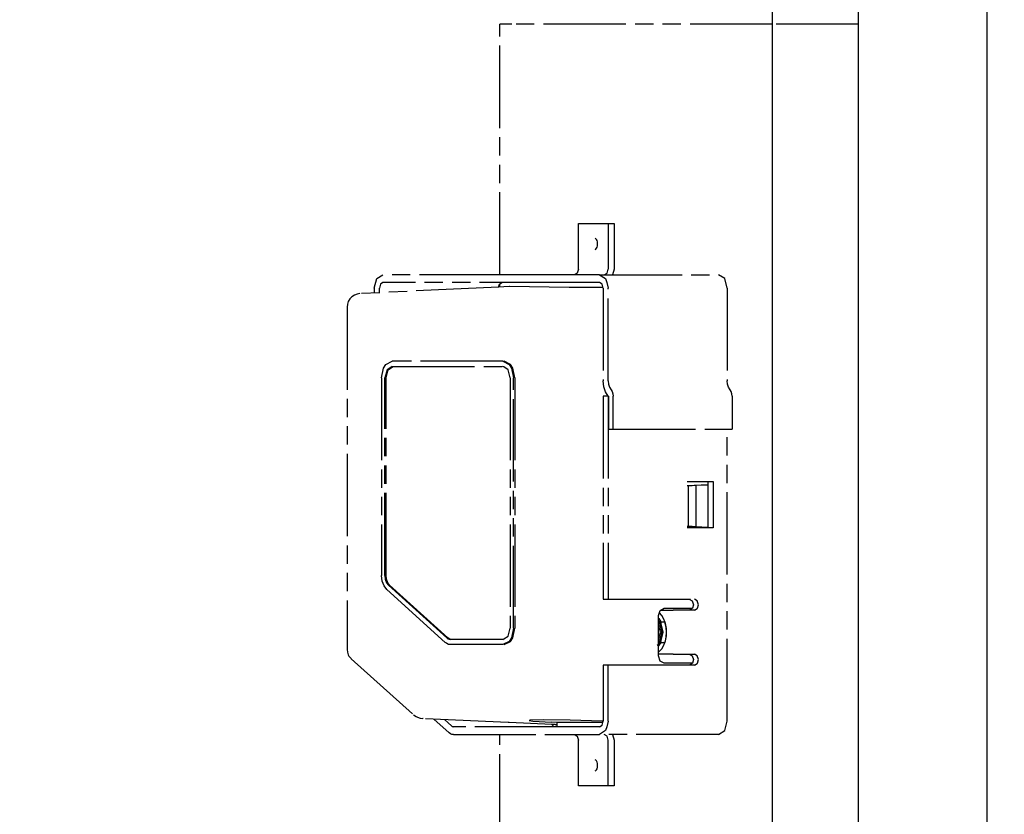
# Model space of a CAD drawing. Extents: x -156717 to 425753, y -51191 to 363295.
# Tile 309 of 502: x 139177 to 139445, y 112426 to 112643. Entities that reach past the tile are written whole.
import ezdxf

# ---------------------------------------------------------------- set-up
doc = ezdxf.new("R2010")
doc.units = 0
doc.header["$LTSCALE"] = 50
doc.linetypes.add('PHANTOM', pattern=[0.8, 0.45, -0.05, 0.1, -0.05, 0.1, -0.05])
doc.layers.get('0').update_dxf_attribs({"linetype": 'CONTINUOUS'})
doc.layers.get('Defpoints').update_dxf_attribs({"linetype": 'CONTINUOUS'})
doc.layers.add('DEFAULT_3', color=7, linetype='PHANTOM')
doc.layers.add('WL570---_TOEVOER', color=3, linetype='CONTINUOUS')
doc.styles.get("Standard").update_dxf_attribs({"font": 'ARIAL.TTF'})
doc.dimstyles.new('ISO-25', dxfattribs={"dimtxt": 2.5, "dimasz": 2.5, "dimexe": 1.25, "dimexo": 0.625, "dimtad": 1, "dimtih": 1, "dimdec": 4, "dimdsep": 46, "dimtxsty": 'Standard', "dimcen": 2.5, "dimadec": 0, "dimazin": 0, "dimtfac": 1, "dimtdec": 4, "dimtmove": 0, "dimatfit": 3, "dimfxl": 0, "dimtvp": 1, "dimtolj": 1, "dimtzin": 0, "dimarcsym": 0})

# ---------------------------------------------------------------- blocks, each defined once
blk = doc.blocks.new('*D171')
at = {"layer": 'Defpoints', "color": 0, "transparency": 16777216}
for p in [(140726.76, 113760.31), (138453.29, 112134.01), (140726.76, 112134.01)]:
    blk.add_point(p, dxfattribs=at)
at = {"layer": 'WL570---_TOEVOER', "color": 0, "lineweight": -2, "transparency": 16777216}
for p, q in [((138453.29, 112165.26), (138453.29, 113822.81)), ((140726.76, 112165.26), (140726.76, 113822.81)), ((138578.29, 113760.31), (140601.76, 113760.31))]:
    blk.add_line(p, q, dxfattribs=at)
at = {"layer": 'WL570---_TOEVOER', "color": 0, "transparency": 16777216}
for points in [[(138578.29, 113781.15), (138578.29, 113739.48), (138453.29, 113760.31)], [(140601.76, 113781.15), (140601.76, 113739.48), (140726.76, 113760.31)]]:
    blk.add_solid(points, dxfattribs=at)
at = {"layer": 'WL570---_TOEVOER', "color": 0, "transparency": 16777216, "insert": (139607.85, 113855.43), "char_height": 125, "attachment_point": 5}
blk.add_mtext('\\A1;2273 HT', dxfattribs=at)

msp = doc.modelspace()

# ---------------------------------------------------------------- linework, layer by layer
at = {"color": 3, "linetype": 'Continuous'}
for p, q in [((139381.99721, 112277.21976), (139381.99721, 112812.79783)), ((139405.50063, 112132.19862), (139405.50063, 112812.79783)), ((139440.50574, 112812.79783), (139440.50574, 112132.19862))]:
    msp.add_line(p, q, dxfattribs=at)
at = {"layer": 'DEFAULT_3', "color": 6, "linetype": 'PHANTOM'}
for p, q in [((139307.56636, 112573.44294), (139307.56636, 112641.8229)), ((139310.89372, 112641.8229), (139307.56832, 112641.8229)), ((139381.99721, 112641.8229), (139310.89372, 112641.8229)), ((139405.50063, 112641.8229), (139381.99721, 112641.8229)), ((139329.01537, 112574.94316), (139329.01537, 112587.44498)), ((139329.01537, 112587.44498), (139337.17996, 112587.44498)), ((139337.17996, 112587.44498), (139338.81953, 112587.44498)), ((139337.17996, 112587.44498), (139337.17996, 112574.94316)), ((139338.81953, 112587.44498), (139338.81953, 112574.94316)), ((139333.75898, 112583.25305), (139333.55563, 112583.36789)), ((139333.94632, 112583.04234), (139333.75898, 112583.25305)), ((139334.10625, 112582.74084), (139333.94632, 112583.04234)), ((139334.21981, 112582.36327), (139334.10625, 112582.74084)), ((139334.21602, 112581.30705), (139334.26943, 112581.7255)), ((139334.2703, 112581.94147), (139334.21981, 112582.36327)), ((139334.26943, 112581.7255), (139334.2703, 112581.94147)), ((139333.55564, 112580.32043), (139333.7573, 112580.43388)), ((139333.7573, 112580.43388), (139333.94277, 112580.64083)), ((139333.94277, 112580.64083), (139334.10148, 112580.93588)), ((139334.10148, 112580.93588), (139334.21602, 112581.30705)), ((139274.01946, 112572.37659), (139275.67411, 112573.44294)), ((139308.15913, 112573.44294), (139275.67411, 112573.44294)), ((139313.61269, 112573.44294), (139308.15913, 112573.44294)), ((139313.63016, 112573.44294), (139313.61269, 112573.44294)), ((139313.68303, 112573.44294), (139313.63016, 112573.44294)), ((139313.82622, 112573.44294), (139313.68303, 112573.44294)), ((139313.86462, 112573.44294), (139313.82622, 112573.44294)), ((139314.01079, 112573.44294), (139313.86462, 112573.44294)), ((139314.02276, 112573.44294), (139314.01079, 112573.44294)), ((139314.15697, 112573.44294), (139314.02276, 112573.44294)), ((139314.16295, 112573.44294), (139314.15697, 112573.44294)), ((139314.24226, 112573.44294), (139314.16295, 112573.44294)), ((139314.31559, 112573.44294), (139314.24226, 112573.44294)), ((139314.4498, 112573.44294), (139314.31559, 112573.44294)), ((139314.57851, 112573.44294), (139314.4498, 112573.44294)), ((139314.60244, 112573.44294), (139314.57851, 112573.44294)), ((139314.7162, 112573.44294), (139314.60244, 112573.44294)), ((139314.91225, 112573.44294), (139314.7162, 112573.44294)), ((139314.92171, 112573.44294), (139314.91225, 112573.44294)), ((139314.96764, 112573.44294), (139314.92171, 112573.44294)), ((139315.07387, 112573.44294), (139314.96764, 112573.44294)), ((139315.26944, 112573.44294), (139315.07387, 112573.44294)), ((139315.29588, 112573.44294), (139315.26944, 112573.44294)), ((139315.30437, 112573.44294), (139315.29588, 112573.44294)), ((139315.51538, 112573.44294), (139315.30437, 112573.44294)), ((139315.52185, 112573.44294), (139315.51538, 112573.44294)), ((139315.54829, 112573.44294), (139315.52185, 112573.44294)), ((139315.65558, 112573.44294), (139315.54829, 112573.44294)), ((139315.74386, 112573.44294), (139315.65558, 112573.44294)), ((139315.89602, 112573.44294), (139315.74386, 112573.44294)), ((139315.90547, 112573.44294), (139315.89602, 112573.44294)), ((139316.10153, 112573.44294), (139315.90547, 112573.44294)), ((139316.21529, 112573.44294), (139316.10153, 112573.44294)), ((139316.23922, 112573.44294), (139316.21529, 112573.44294)), ((139316.36793, 112573.44294), (139316.23922, 112573.44294)), ((139316.50214, 112573.44294), (139316.36793, 112573.44294)), ((139316.54807, 112573.44294), (139316.50214, 112573.44294)), ((139316.57547, 112573.44294), (139316.54807, 112573.44294)), ((139316.65478, 112573.44294), (139316.57547, 112573.44294)), ((139316.66076, 112573.44294), (139316.65478, 112573.44294)), ((139316.79497, 112573.44294), (139316.66076, 112573.44294)), ((139316.80694, 112573.44294), (139316.79497, 112573.44294)), ((139316.8848, 112573.44294), (139316.80694, 112573.44294)), ((139316.95311, 112573.44294), (139316.8848, 112573.44294)), ((139316.99151, 112573.44294), (139316.95311, 112573.44294)), ((139317.1347, 112573.44294), (139316.99151, 112573.44294)), ((139317.18757, 112573.44294), (139317.1347, 112573.44294)), ((139317.20503, 112573.44294), (139317.18757, 112573.44294)), ((139317.33828, 112573.44294), (139317.20503, 112573.44294)), ((139317.43602, 112573.44294), (139317.33828, 112573.44294)), ((139317.60169, 112573.44294), (139317.43602, 112573.44294)), ((139317.65552, 112573.44294), (139317.60169, 112573.44294)), ((139317.74931, 112573.44294), (139317.65552, 112573.44294)), ((139317.94537, 112573.44294), (139317.74931, 112573.44294)), ((139318.1943, 112573.44294), (139317.94537, 112573.44294)), ((139318.21176, 112573.44294), (139318.1943, 112573.44294)), ((139318.21726, 112573.44294), (139318.21176, 112573.44294)), ((139318.23473, 112573.44294), (139318.21726, 112573.44294)), ((139318.49861, 112573.44294), (139318.23473, 112573.44294)), ((139318.50459, 112573.44294), (139318.49861, 112573.44294)), ((139318.52457, 112573.44294), (139318.50459, 112573.44294)), ((139318.57445, 112573.44294), (139318.52457, 112573.44294)), ((139318.67422, 112573.44294), (139318.57445, 112573.44294)), ((139318.70914, 112573.44294), (139318.67422, 112573.44294)), ((139318.82637, 112573.44294), (139318.70914, 112573.44294)), ((139318.83786, 112573.44294), (139318.82637, 112573.44294)), ((139318.87925, 112573.44294), (139318.83786, 112573.44294)), ((139318.97255, 112573.44294), (139318.87925, 112573.44294)), ((139319.05485, 112573.44294), (139318.97255, 112573.44294)), ((139319.19803, 112573.44294), (139319.05485, 112573.44294)), ((139319.25091, 112573.44294), (139319.19803, 112573.44294)), ((139319.29182, 112573.44294), (139319.25091, 112573.44294)), ((139319.4076, 112573.44294), (139319.29182, 112573.44294)), ((139319.42507, 112573.44294), (139319.4076, 112573.44294)), ((139319.47794, 112573.44294), (139319.42507, 112573.44294)), ((139319.62112, 112573.44294), (139319.47794, 112573.44294)), ((139319.65952, 112573.44294), (139319.62112, 112573.44294)), ((139319.72784, 112573.44294), (139319.65952, 112573.44294)), ((139319.8057, 112573.44294), (139319.72784, 112573.44294)), ((139319.81766, 112573.44294), (139319.8057, 112573.44294)), ((139319.95187, 112573.44294), (139319.81766, 112573.44294)), ((139319.95786, 112573.44294), (139319.95187, 112573.44294)), ((139320.03717, 112573.44294), (139319.95786, 112573.44294)), ((139320.06457, 112573.44294), (139320.03717, 112573.44294)), ((139320.1105, 112573.44294), (139320.06457, 112573.44294)), ((139320.24471, 112573.44294), (139320.1105, 112573.44294)), ((139320.37342, 112573.44294), (139320.24471, 112573.44294)), ((139320.39735, 112573.44294), (139320.37342, 112573.44294)), ((139320.5111, 112573.44294), (139320.39735, 112573.44294)), ((139320.70716, 112573.44294), (139320.5111, 112573.44294)), ((139320.71662, 112573.44294), (139320.70716, 112573.44294)), ((139320.86878, 112573.44294), (139320.71662, 112573.44294)), ((139321.04486, 112573.44294), (139320.86878, 112573.44294)), ((139321.06435, 112573.44294), (139321.04486, 112573.44294)), ((139321.09079, 112573.44294), (139321.06435, 112573.44294)), ((139321.09725, 112573.44294), (139321.09079, 112573.44294)), ((139321.30826, 112573.44294), (139321.09725, 112573.44294)), ((139321.31676, 112573.44294), (139321.30826, 112573.44294)), ((139321.34319, 112573.44294), (139321.31676, 112573.44294)), ((139321.53877, 112573.44294), (139321.34319, 112573.44294)), ((139321.645, 112573.44294), (139321.53877, 112573.44294)), ((139321.69093, 112573.44294), (139321.645, 112573.44294)), ((139321.70038, 112573.44294), (139321.69093, 112573.44294)), ((139321.89644, 112573.44294), (139321.70038, 112573.44294)), ((139322.0102, 112573.44294), (139321.89644, 112573.44294)), ((139322.03412, 112573.44294), (139322.0102, 112573.44294)), ((139322.16284, 112573.44294), (139322.03412, 112573.44294)), ((139322.29705, 112573.44294), (139322.16284, 112573.44294)), ((139322.37038, 112573.44294), (139322.29705, 112573.44294)), ((139322.44969, 112573.44294), (139322.37038, 112573.44294)), ((139322.45567, 112573.44294), (139322.44969, 112573.44294)), ((139322.58988, 112573.44294), (139322.45567, 112573.44294)), ((139322.60184, 112573.44294), (139322.58988, 112573.44294)), ((139322.74802, 112573.44294), (139322.60184, 112573.44294)), ((139322.78642, 112573.44294), (139322.74802, 112573.44294)), ((139322.9296, 112573.44294), (139322.78642, 112573.44294)), ((139322.98248, 112573.44294), (139322.9296, 112573.44294)), ((139322.99994, 112573.44294), (139322.98248, 112573.44294)), ((139324.56906, 112573.44294), (139322.99994, 112573.44294)), ((139324.92547, 112573.44294), (139324.56906, 112573.44294)), ((139326.21124, 112573.44294), (139324.92547, 112573.44294)), ((139326.91103, 112573.44294), (139326.21124, 112573.44294)), ((139327.86613, 112573.44294), (139326.91103, 112573.44294)), ((139328.67875, 112573.88236), (139327.86613, 112573.44294)), ((139334.01942, 112573.44294), (139327.86613, 112573.44294)), ((139329.01537, 112574.94316), (139328.67875, 112573.88236)), ((139334.37583, 112573.44294), (139334.01942, 112573.44294)), ((139334.80634, 112573.44294), (139334.37583, 112573.44294)), ((139334.80634, 112573.44294), (139367.29136, 112573.44294)), ((139334.80634, 112573.44294), (139336.46099, 112572.37659)), ((139336.03073, 112573.44294), (139336.84334, 112573.88236)), ((139336.84334, 112573.88236), (139337.17996, 112574.94316)), ((139338.81953, 112574.94316), (139338.34347, 112573.44294)), ((139368.94601, 112572.37659), (139367.29136, 112573.44294)), ((139273.33403, 112569.80241), (139274.01946, 112572.37659)), ((139274.99225, 112570.8632), (139274.70979, 112569.80241)), ((139275.67411, 112571.30263), (139274.99225, 112570.8632)), ((139324.5682, 112571.30263), (139275.67411, 112571.30263)), ((139307.26228, 112570.0558), (139307.47727, 112570.8632)), ((139307.47727, 112570.8632), (139308.15913, 112571.30263)), ((139307.56636, 112570.07009), (139307.56636, 112570.92061)), ((139324.92547, 112571.30263), (139324.5682, 112571.30263)), ((139326.21124, 112571.30263), (139324.92547, 112571.30263)), ((139326.91103, 112571.30263), (139326.21124, 112571.30263)), ((139327.86613, 112571.30263), (139326.91103, 112571.30263)), ((139334.01856, 112571.30263), (139327.86613, 112571.30263)), ((139334.37583, 112571.30263), (139334.01856, 112571.30263)), ((139334.80634, 112571.30263), (139334.37583, 112571.30263)), ((139335.4882, 112570.8632), (139334.80634, 112571.30263)), ((139335.77066, 112569.80241), (139335.4882, 112570.8632)), ((139336.46099, 112572.37659), (139336.74696, 112571.30263)), ((139336.74696, 112571.30263), (139337.14643, 112569.80241)), ((139369.63145, 112569.80241), (139368.94601, 112572.37659)), ((139268.6664, 112568.1681), (139267.88147, 112567.87678)), ((139269.4233, 112568.27754), (139268.6664, 112568.1681)), ((139269.48515, 112568.28078), (139269.42487, 112568.27795)), ((139307.26228, 112570.0558), (139269.48515, 112568.28078)), ((139273.33403, 112569.80241), (139273.33403, 112568.46163)), ((139274.70979, 112568.52627), (139274.70979, 112569.80241)), ((139310.13681, 112570.19087), (139307.26228, 112570.0558)), ((139310.16614, 112570.19224), (139310.13681, 112570.19087)), ((139310.19745, 112570.19234), (139310.16616, 112570.19226)), ((139326.51234, 112569.91118), (139310.19743, 112570.19234)), ((139335.74182, 112569.91072), (139326.51234, 112569.91118)), ((139335.77066, 112569.80241), (139335.77066, 112544.47239)), ((139337.14643, 112544.47239), (139337.14643, 112569.80241)), ((139369.63145, 112569.80241), (139369.63145, 112544.47239)), ((139265.98094, 112565.35368), (139265.90398, 112564.56849)), ((139266.23459, 112566.14811), (139265.98094, 112565.35368)), ((139266.64702, 112566.84552), (139266.23459, 112566.14811)), ((139267.20234, 112567.4291), (139266.64702, 112566.84552)), ((139267.88147, 112567.87678), (139267.20234, 112567.4291)), ((139265.90399, 112564.55759), (139265.90399, 112471.14754)), ((139276.50537, 112548.93867), (139278.20808, 112549.79949)), ((139278.51439, 112549.79949), (139278.20808, 112549.79949)), ((139308.44457, 112549.79949), (139278.51439, 112549.79949)), ((139308.44457, 112549.79949), (139308.75088, 112549.79949)), ((139308.44457, 112549.79949), (139310.14742, 112548.93851)), ((139310.45359, 112548.93867), (139308.75088, 112549.79949)), ((139275.3131, 112545.29883), (139275.86691, 112547.94615)), ((139275.86691, 112547.94615), (139276.50537, 112548.93867)), ((139276.79791, 112547.49114), (139276.21376, 112545.29883)), ((139276.52007, 112545.29883), (139277.10422, 112547.49114)), ((139278.20808, 112548.39929), (139276.79791, 112547.49114)), ((139277.10422, 112547.49114), (139278.29788, 112548.25985)), ((139278.20808, 112548.39929), (139308.44457, 112548.39929)), ((139278.29788, 112548.25985), (139278.51439, 112548.39929)), ((139308.66108, 112548.25985), (139308.44457, 112548.39929)), ((139309.85473, 112547.49114), (139308.66108, 112548.25985)), ((139310.43889, 112545.29883), (139309.85473, 112547.49114)), ((139310.14742, 112548.93851), (139310.78583, 112547.94594)), ((139311.09205, 112547.94615), (139310.45359, 112548.93867)), ((139310.78583, 112547.94594), (139311.33955, 112545.29883)), ((139311.64586, 112545.29883), (139311.09205, 112547.94615)), ((139275.3131, 112545.29883), (139275.3131, 112491.3783)), ((139276.21376, 112491.3783), (139276.21376, 112545.29883)), ((139276.52007, 112491.3783), (139276.52007, 112545.29883)), ((139310.43889, 112545.29883), (139310.43889, 112476.98888)), ((139311.33955, 112476.98888), (139311.33955, 112545.29883)), ((139311.64586, 112545.29883), (139311.64586, 112476.98888)), ((139335.93412, 112542.87568), (139335.77066, 112544.47239)), ((139337.14643, 112544.47239), (139337.24183, 112543.54046)), ((139369.72685, 112543.54046), (139369.63145, 112544.47239)), ((139336.40843, 112541.43653), (139335.93412, 112542.87568)), ((139337.14643, 112540.29811), (139336.40843, 112541.43653)), ((139337.24183, 112543.54046), (139337.51867, 112542.70049)), ((139337.51867, 112542.70049), (139337.9494, 112542.03604)), ((139337.9494, 112542.03604), (139338.25666, 112541.56207)), ((139338.25666, 112541.56207), (139338.45414, 112540.96289)), ((139370.00369, 112542.70049), (139369.72685, 112543.54046)), ((139370.43442, 112542.03604), (139370.00369, 112542.70049)), ((139370.74168, 112541.56207), (139370.43442, 112542.03604)), ((139370.93916, 112540.96289), (139370.74168, 112541.56207)), ((139335.77066, 112540.29811), (139335.77066, 112484.89003)), ((139337.14643, 112540.29811), (139335.77066, 112540.29811)), ((139337.14643, 112540.29811), (139337.30715, 112540.29811)), ((139337.14643, 112540.29811), (139337.14643, 112484.89003)), ((139337.30715, 112531.29679), (139337.30715, 112540.29811)), ((139338.45414, 112540.96289), (139338.52219, 112540.29811)), ((139338.52219, 112531.29679), (139338.52219, 112540.29811)), ((139371.00721, 112540.29811), (139370.93916, 112540.96289)), ((139371.00721, 112540.29811), (139371.00721, 112531.29679)), ((139337.30715, 112531.29679), (139338.52219, 112531.29679)), ((139338.52219, 112531.29679), (139368.60458, 112531.29679)), ((139368.60458, 112531.29679), (139369.63145, 112531.29679)), ((139369.63145, 112451.58517), (139369.63145, 112531.29679)), ((139369.63145, 112531.29679), (139371.00721, 112531.29679)), ((139358.67541, 112516.99471), (139364.4249, 112516.99471)), ((139364.4249, 112504.39287), (139364.4249, 112516.99471)), ((139364.4249, 112516.99471), (139365.80067, 112516.99471)), ((139365.80067, 112516.99471), (139365.80067, 112504.39287)), ((139358.67541, 112515.88826), (139364.4249, 112516.14292)), ((139359.08198, 112515.77973), (139358.67541, 112515.79143)), ((139359.08198, 112515.77973), (139361.0742, 112515.9844)), ((139359.08198, 112504.80773), (139359.08198, 112515.77973)), ((139361.0742, 112515.9844), (139364.4249, 112516.13722)), ((139361.0742, 112515.9844), (139361.0742, 112504.60306)), ((139358.67541, 112504.79603), (139359.08198, 112504.80773)), ((139364.42718, 112504.44444), (139358.67541, 112504.69921)), ((139365.80067, 112504.39287), (139358.67541, 112504.39287)), ((139361.0742, 112504.60306), (139359.08198, 112504.80773)), ((139364.42751, 112504.45013), (139361.0742, 112504.60306)), ((139275.48649, 112489.84423), (139275.3131, 112491.3783)), ((139276.21376, 112491.3783), (139276.33321, 112490.3215)), ((139276.33321, 112490.3215), (139276.67735, 112489.39097)), ((139276.63952, 112490.3215), (139276.52007, 112491.3783)), ((139276.98366, 112489.39097), (139276.63952, 112490.3215)), ((139275.98605, 112488.49347), (139275.48649, 112489.84423)), ((139276.7516, 112487.48872), (139275.98605, 112488.49347)), ((139276.67735, 112489.39097), (139277.20473, 112488.69881)), ((139292.65112, 112473.09929), (139276.7516, 112487.48872)), ((139277.51104, 112488.69881), (139276.98366, 112489.39097)), ((139277.20473, 112488.69881), (139293.10425, 112474.30938)), ((139293.41056, 112474.30938), (139277.51104, 112488.69881)), ((139335.77066, 112484.89003), (139337.14643, 112484.89003)), ((139337.14643, 112484.89003), (139360.66742, 112484.89003)), ((139359.29165, 112484.89003), (139360.10427, 112484.4506)), ((139361.48003, 112484.4506), (139360.66742, 112484.89003)), ((139351.32722, 112481.81649), (139352.44221, 112482.40258)), ((139352.44221, 112482.40258), (139360.12761, 112482.40258)), ((139360.10427, 112482.32902), (139359.29165, 112481.88959)), ((139360.10427, 112484.4506), (139360.44089, 112483.38981)), ((139360.12761, 112482.40258), (139360.10427, 112482.32902)), ((139360.44089, 112483.38981), (139360.12761, 112482.40258)), ((139360.66742, 112481.88959), (139361.48003, 112482.32902)), ((139361.81665, 112483.38981), (139361.48003, 112484.4506)), ((139361.48003, 112482.32902), (139361.50338, 112482.40258)), ((139361.50338, 112482.40258), (139361.81665, 112483.38981)), ((139350.86561, 112480.40237), (139351.32722, 112481.81649)), ((139350.86565, 112479.09708), (139350.86565, 112480.40237)), ((139350.86565, 112479.6934), (139350.93215, 112479.59138)), ((139350.93215, 112479.59138), (139351.50643, 112478.71039)), ((139351.77624, 112480.41834), (139351.11843, 112481.17686)), ((139351.4663, 112481.88959), (139354.87963, 112481.88959)), ((139352.33766, 112479.44148), (139351.77624, 112480.41834)), ((139352.61518, 112478.69091), (139352.33766, 112479.44148)), ((139359.29165, 112481.88959), (139354.87963, 112481.88959)), ((139360.00852, 112481.88959), (139359.29165, 112481.88959)), ((139360.66742, 112481.88959), (139360.00852, 112481.88959)), ((139309.85473, 112474.79657), (139310.43889, 112476.98888)), ((139311.33955, 112476.98888), (139310.78573, 112474.34156)), ((139311.09215, 112474.34177), (139311.64586, 112476.98888)), ((139351.15664, 112478.68312), (139350.86565, 112479.09708)), ((139350.86565, 112478.32236), (139350.86565, 112479.09708)), ((139350.87041, 112478.30207), (139350.86565, 112478.32236)), ((139350.86565, 112473.47524), (139350.86565, 112478.32236)), ((139350.90862, 112478.13904), (139350.87041, 112478.30207)), ((139351.00881, 112477.71157), (139350.90862, 112478.13904)), ((139351.42812, 112475.92263), (139351.00881, 112477.71157)), ((139351.04, 112478.84906), (139351.08331, 112478.66579)), ((139351.08331, 112478.66579), (139351.73966, 112475.88872)), ((139351.15664, 112478.68312), (139351.51282, 112478.68312)), ((139351.50643, 112478.71039), (139351.5242, 112478.68312)), ((139351.51282, 112478.68312), (139351.5242, 112478.68312)), ((139351.60213, 112478.30207), (139351.51341, 112478.68059)), ((139351.5242, 112478.68312), (139352.10102, 112478.68312)), ((139351.64034, 112478.13904), (139351.60213, 112478.30207)), ((139352.16779, 112475.88872), (139351.64034, 112478.13904)), ((139352.10102, 112478.68312), (139352.30262, 112478.68312)), ((139352.30262, 112478.68312), (139352.53582, 112478.68312)), ((139352.53582, 112478.68312), (139352.59412, 112478.68312)), ((139352.59412, 112478.68312), (139352.828, 112477.7957)), ((139352.67786, 112478.52141), (139352.61518, 112478.69091)), ((139352.74867, 112478.3299), (139352.67786, 112478.52141)), ((139352.99843, 112477.13016), (139352.74867, 112478.3299)), ((139352.828, 112477.7957), (139352.97134, 112476.86279)), ((139352.97134, 112476.86279), (139353.0207, 112475.90675)), ((139353.08051, 112475.91077), (139352.99843, 112477.13016)), ((139293.10425, 112474.30938), (139293.42101, 112474.07796)), ((139293.72732, 112474.07796), (139293.41056, 112474.30938)), ((139293.42101, 112474.07796), (139293.75895, 112473.93617)), ((139294.06526, 112473.93617), (139293.72732, 112474.07796)), ((139293.75895, 112473.93617), (139294.1076, 112473.88843)), ((139294.11324, 112473.9296), (139294.06526, 112473.93617)), ((139308.44457, 112473.88843), (139294.1076, 112473.88843)), ((139294.41391, 112473.88843), (139294.11324, 112473.9296)), ((139308.44457, 112473.88843), (139308.66108, 112474.02786)), ((139308.66108, 112474.02786), (139309.85473, 112474.79657)), ((139310.78573, 112474.34156), (139310.14728, 112473.34905)), ((139310.45373, 112473.3492), (139311.09215, 112474.34177)), ((139350.90421, 112473.63839), (139351.00262, 112474.05478)), ((139351.00262, 112474.05478), (139351.42799, 112475.85455)), ((139351.73966, 112475.88872), (139351.08844, 112473.1103)), ((139351.42799, 112475.85455), (139351.43607, 112475.88872)), ((139351.43607, 112475.88872), (139351.42812, 112475.92263)), ((139351.63594, 112473.63839), (139352.16779, 112475.88872)), ((139352.82918, 112473.98741), (139352.59412, 112473.09431)), ((139352.75181, 112473.45856), (139352.99926, 112474.65337)), ((139352.97254, 112474.92643), (139352.82918, 112473.98741)), ((139353.0207, 112475.90675), (139352.97254, 112474.92643)), ((139352.99926, 112474.65337), (139353.082, 112475.88872)), ((139353.082, 112475.88872), (139353.08051, 112475.91077)), ((139292.85083, 112472.95338), (139292.65112, 112473.09929)), ((139293.11094, 112472.76335), (139292.85083, 112472.95338)), ((139293.6015, 112472.55753), (139293.11094, 112472.76335)), ((139294.1076, 112472.48822), (139293.6015, 112472.55753)), ((139294.41391, 112472.48822), (139294.1076, 112472.48822)), ((139308.44457, 112472.48822), (139294.41391, 112472.48822)), ((139310.14728, 112473.34905), (139308.44457, 112472.48822)), ((139308.75088, 112472.48822), (139310.45373, 112473.3492)), ((139350.86565, 112472.51187), (139350.54275, 112472.22095)), ((139350.86565, 112473.47524), (139350.90421, 112473.63839)), ((139350.86565, 112472.68033), (139350.86565, 112473.47524)), ((139350.86565, 112472.68033), (139351.15664, 112473.09431)), ((139350.86565, 112469.4006), (139350.86565, 112472.68033)), ((139350.92542, 112472.17578), (139350.86565, 112472.0841)), ((139351.49776, 112473.05374), (139350.92542, 112472.17578)), ((139351.08844, 112473.1103), (139351.04869, 112472.94074)), ((139351.09114, 112470.56835), (139351.7821, 112471.36742)), ((139351.50734, 112473.09431), (139351.15664, 112473.09431)), ((139351.5242, 112473.09431), (139351.49776, 112473.05374)), ((139351.5242, 112473.09431), (139351.50734, 112473.09431)), ((139351.50824, 112473.09808), (139351.59741, 112473.47536)), ((139351.5242, 112473.09431), (139352.30262, 112473.09431)), ((139351.59741, 112473.47536), (139351.63594, 112473.63839)), ((139351.7821, 112471.36742), (139352.34303, 112472.34756)), ((139352.53555, 112473.09431), (139352.30262, 112473.09431)), ((139352.34303, 112472.34756), (139352.61497, 112473.08664)), ((139352.59412, 112473.09431), (139352.53555, 112473.09431)), ((139352.61497, 112473.08664), (139352.67689, 112473.25494)), ((139352.67689, 112473.25494), (139352.75181, 112473.45856)), ((139265.90399, 112471.14107), (139265.97594, 112470.44834)), ((139265.97594, 112470.44834), (139266.22216, 112469.71591)), ((139266.22216, 112469.71591), (139266.40754, 112469.37626)), ((139266.40754, 112469.37626), (139266.89338, 112468.76937)), ((139266.89338, 112468.76937), (139267.01057, 112468.65895)), ((139267.01764, 112468.65249), (139284.05918, 112453.35649)), ((139350.86565, 112470.4018), (139351.09114, 112470.56835)), ((139354.87963, 112469.88784), (139350.86565, 112469.88784)), ((139351.32729, 112467.9864), (139350.86565, 112469.4006)), ((139354.87963, 112469.88784), (139359.29165, 112469.88784)), ((139359.29165, 112469.88784), (139360.10427, 112469.44842)), ((139359.29165, 112469.88784), (139360.00852, 112469.88784)), ((139360.00852, 112469.88784), (139360.66742, 112469.88784)), ((139360.10427, 112469.44842), (139360.44089, 112468.38762)), ((139361.48003, 112469.44842), (139360.66742, 112469.88784)), ((139361.81665, 112468.38762), (139361.48003, 112469.44842)), ((139335.77066, 112466.8874), (139335.77066, 112451.58517)), ((139337.14643, 112466.8874), (139335.77066, 112466.8874)), ((139359.29165, 112466.8874), (139337.14643, 112466.8874)), ((139337.14643, 112451.58517), (139337.14643, 112466.8874)), ((139352.44214, 112467.40045), (139351.32729, 112467.9864)), ((139352.44221, 112467.40045), (139352.44214, 112467.40045)), ((139360.12761, 112467.40039), (139352.44221, 112467.40039)), ((139360.10427, 112467.32683), (139359.29165, 112466.8874)), ((139360.66742, 112466.8874), (139359.29165, 112466.8874)), ((139360.12761, 112467.40039), (139360.10427, 112467.32683)), ((139360.44089, 112468.38762), (139360.12761, 112467.40039)), ((139360.66742, 112466.8874), (139361.48003, 112467.32683)), ((139361.48003, 112467.32683), (139361.50338, 112467.40039)), ((139361.50338, 112467.40039), (139361.81665, 112468.38762)), ((139284.06276, 112453.35336), (139284.72499, 112452.86849)), ((139284.72499, 112452.86849), (139285.0942, 112452.67589)), ((139285.0942, 112452.67589), (139285.88131, 112452.4086)), ((139285.88131, 112452.4086), (139286.60989, 112452.30945)), ((139286.66753, 112452.30674), (139286.61009, 112452.30938)), ((139309.81896, 112451.24248), (139286.66753, 112452.30674)), ((139293.72984, 112448.43238), (139289.56463, 112452.17357)), ((139292.46458, 112452.04026), (139294.41773, 112450.28595)), ((139294.41773, 112450.28595), (139294.57007, 112450.17543)), ((139294.57007, 112450.17543), (139294.73243, 112450.10775)), ((139294.73243, 112450.10775), (139294.89989, 112450.08496)), ((139323.26783, 112450.08496), (139294.89989, 112450.08496)), ((139310.1458, 112451.22746), (139309.81896, 112451.24248)), ((139321.78831, 112450.69226), (139310.1458, 112451.22746)), ((139315.85051, 112451.84007), (139315.57129, 112451.77863)), ((139315.57129, 112451.77863), (139316.56718, 112451.62315)), ((139319.60003, 112451.91772), (139315.85051, 112451.84007)), ((139316.56718, 112451.62315), (139321.64116, 112451.32389)), ((139326.79562, 112451.83772), (139319.60003, 112451.91772)), ((139323.2685, 112451.24965), (139321.64076, 112451.32389)), ((139321.78831, 112450.69226), (139322.14468, 112450.28595)), ((139322.2964, 112450.6689), (139321.78831, 112450.69226)), ((139322.14468, 112450.28595), (139322.27135, 112450.17547)), ((139322.27135, 112450.17547), (139322.40682, 112450.10778)), ((139322.64574, 112450.65284), (139322.2964, 112450.6689)), ((139322.40682, 112450.10778), (139322.54707, 112450.08496)), ((139322.65535, 112450.6524), (139322.64574, 112450.65284)), ((139322.70335, 112450.6515), (139322.65538, 112450.6524)), ((139322.70335, 112450.6515), (139323.26633, 112450.65512)), ((139323.26633, 112450.08496), (139323.26633, 112451.23512)), ((139325.86829, 112451.23512), (139323.26783, 112451.23512)), ((139334.80634, 112450.08496), (139323.26783, 112450.08496)), ((139323.58695, 112451.23512), (139323.2685, 112451.24965)), ((139335.67745, 112451.23512), (139325.86829, 112451.23512)), ((139335.52251, 112451.62137), (139326.79562, 112451.83772)), ((139334.80634, 112450.08496), (139335.4882, 112450.52438)), ((139335.4882, 112450.52438), (139335.77066, 112451.58517)), ((139335.77166, 112451.61209), (139335.52251, 112451.62137)), ((139335.66804, 112451.23512), (139335.66804, 112451.61595)), ((139336.74696, 112450.08496), (139336.46099, 112449.01099)), ((139337.14643, 112451.58517), (139336.74696, 112450.08496)), ((139368.94601, 112449.01099), (139369.63145, 112451.58517)), ((139294.09952, 112448.1642), (139293.72984, 112448.43238)), ((139294.49355, 112447.99995), (139294.09952, 112448.1642)), ((139294.89989, 112447.94464), (139294.49355, 112447.99995)), ((139294.89989, 112447.94464), (139323.26633, 112447.94464)), ((139307.56636, 112300.1077), (139307.56636, 112447.94464)), ((139323.26633, 112447.94464), (139334.80634, 112447.94464)), ((139327.86613, 112447.94464), (139328.67875, 112447.50522)), ((139328.67875, 112447.50522), (139329.01537, 112446.44442)), ((139336.46099, 112449.01099), (139334.80634, 112447.94464)), ((139367.29136, 112447.94464), (139334.80634, 112447.94464)), ((139336.84334, 112447.50522), (139336.03073, 112447.94464)), ((139337.17996, 112446.44442), (139336.84334, 112447.50522)), ((139338.34347, 112447.94464), (139338.81953, 112446.44442)), ((139367.29136, 112447.94464), (139368.94601, 112449.01099)), ((139329.01537, 112433.9426), (139329.01537, 112446.44442)), ((139337.17996, 112433.9426), (139337.17996, 112446.44442)), ((139338.81953, 112446.44442), (139338.81953, 112433.9426)), ((139333.75898, 112440.95231), (139333.55564, 112441.06715)), ((139333.94632, 112440.74159), (139333.75898, 112440.95231)), ((139334.10625, 112440.4401), (139333.94632, 112440.74159)), ((139334.10148, 112438.63514), (139334.21602, 112439.00631)), ((139334.21981, 112440.06253), (139334.10625, 112440.4401)), ((139334.21602, 112439.00631), (139334.26943, 112439.42476)), ((139334.2703, 112439.64073), (139334.21981, 112440.06253)), ((139334.26943, 112439.42476), (139334.2703, 112439.64073)), ((139333.55564, 112438.01969), (139333.7573, 112438.13314)), ((139333.7573, 112438.13314), (139333.94277, 112438.34009)), ((139333.94277, 112438.34009), (139334.10148, 112438.63514)), ((139337.17996, 112433.9426), (139329.01537, 112433.9426)), ((139338.81953, 112433.9426), (139337.17996, 112433.9426))]:
    msp.add_line(p, q, dxfattribs=at)

# ---------------------------------------------------------------- dimensions: what is measured, and where the dimension line sits
at = {"layer": 'WL570---_TOEVOER'}
dim = msp.add_linear_dim(base=(140726.7643, 113760.31246), p1=(138453.29076, 112134.01243), p2=(140726.7643, 112134.01243), text='<> HT', dimstyle='ISO-25', override={"dimscale": 50, "dimdec": 0}, dxfattribs=at)
dim.commit()
dim.dimension.update_dxf_attribs({"geometry": '*D171', "text_midpoint": (139607.85128, 113760.31246), "dimtype": 160})

doc.saveas('drawing.dxf')
